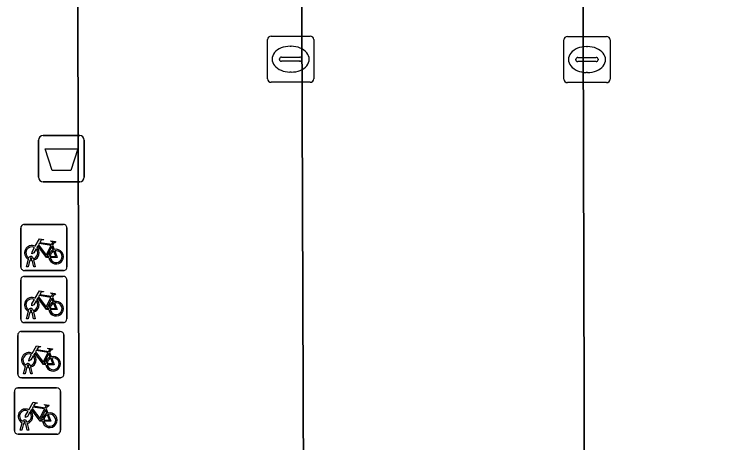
# Model space of a CAD drawing. Extents: x 160732 to 162107, y 387428 to 388479.
# Drawn here: x 161380.65 to 161396.26, y 387872.05 to 387881.32 of the extents above; entities that cross this region are included whole.
import ezdxf

# ---------------------------------------------------------------- set-up
doc = ezdxf.new("R2010")
doc.units = 0
for name, color, linetype in [('IMGEO_Afvalbak', 7, 'Continuous'), ('IMGEO_Fietsenrek', 7, 'Continuous'), ('IMGEO_Kolk', 7, 'Continuous'), ('IMGEO_Parkeervlak_open', 7, 'Continuous'), ('IMGEO_Rijbaan_lokaal_open', 7, 'Continuous'), ('IMGEO_Voetpad_open', 7, 'Continuous')]:
    doc.layers.add(name, color=color, linetype=linetype)

msp = doc.modelspace()

# ---------------------------------------------------------------- linework, layer by layer
at = {"layer": 'IMGEO_Afvalbak'}
for p, q in [((161381.274, 387878.693), (161382.064, 387878.693)), ((161382.064, 387878.693), (161381.274, 387878.693)), ((161381.174, 387877.793), (161381.174, 387878.593)), ((161381.174, 387878.593), (161381.174, 387877.793)), ((161382.164, 387878.593), (161382.164, 387877.793)), ((161382.164, 387877.793), (161382.164, 387878.593)), ((161382.064, 387877.693), (161381.274, 387877.693)), ((161381.274, 387877.693), (161382.064, 387877.693))]:
    msp.add_line(p, q, dxfattribs=at)
msp.add_lwpolyline([(161381.317, 387878.407), (161382.021, 387878.407), (161381.872, 387877.937), (161381.466, 387877.937), (161381.317, 387878.407)], dxfattribs=at)
for centre, start, end in [((161381.274, 387878.593), 90, 180), ((161381.274, 387878.593), 90, 180), ((161382.064, 387878.593), 0, 90), ((161382.064, 387878.593), 360, 90), ((161381.274, 387877.793), 180, 270), ((161381.274, 387877.793), 180, 270), ((161382.064, 387877.793), 270, 0), ((161382.064, 387877.793), 270, 0)]:
    msp.add_arc(centre, 0.1, start, end, dxfattribs=at)
at = {"layer": 'IMGEO_Fietsenrek'}
for p, q in [((161380.863, 387876.771), (161381.704, 387876.771)), ((161381.704, 387876.771), (161380.863, 387876.771)), ((161380.788, 387875.846), (161380.788, 387876.687)), ((161380.788, 387876.687), (161380.788, 387875.846)), ((161381.788, 387876.696), (161381.788, 387875.855)), ((161381.788, 387875.855), (161381.788, 387876.696)), ((161381.475, 387876.32), (161381.511, 387876.225)), ((161380.915, 387875.855), (161380.954, 387876.015)), ((161380.984, 387876.003), (161380.949, 387875.855)), ((161381.026, 387876.027), (161381.025, 387876.031)), ((161381.067, 387875.855), (161381.033, 387875.997)), ((161381.057, 387876.038), (161381.058, 387876.031)), ((161381.065, 387876.001), (161381.1, 387875.855)), ((161380.949, 387875.855), (161380.915, 387875.855)), ((161381.1, 387875.855), (161381.067, 387875.855)), ((161381.713, 387875.771), (161380.872, 387875.771)), ((161380.872, 387875.771), (161381.713, 387875.771)), ((161380.786, 387874.72), (161380.786, 387875.561)), ((161380.786, 387875.561), (161380.786, 387874.72)), ((161380.861, 387875.645), (161381.702, 387875.645)), ((161381.702, 387875.645), (161380.861, 387875.645)), ((161381.786, 387875.57), (161381.786, 387874.729)), ((161381.786, 387874.729), (161381.786, 387875.57)), ((161381.473, 387875.194), (161381.509, 387875.099)), ((161380.913, 387874.729), (161380.952, 387874.889)), ((161380.982, 387874.877), (161380.947, 387874.729)), ((161381.024, 387874.901), (161381.023, 387874.905)), ((161381.065, 387874.729), (161381.031, 387874.871)), ((161381.055, 387874.912), (161381.056, 387874.905)), ((161381.063, 387874.875), (161381.098, 387874.729)), ((161380.947, 387874.729), (161380.913, 387874.729)), ((161381.098, 387874.729), (161381.065, 387874.729)), ((161381.711, 387874.645), (161380.87, 387874.645)), ((161380.87, 387874.645), (161381.711, 387874.645)), ((161380.798, 387874.452), (161381.639, 387874.452)), ((161381.639, 387874.452), (161380.798, 387874.452)), ((161380.723, 387873.527), (161380.723, 387874.368)), ((161380.723, 387874.368), (161380.723, 387873.527)), ((161381.723, 387874.377), (161381.723, 387873.536)), ((161381.723, 387873.536), (161381.723, 387874.377)), ((161381.41, 387874.001), (161381.446, 387873.906)), ((161380.85, 387873.536), (161380.889, 387873.696)), ((161380.919, 387873.684), (161380.884, 387873.536)), ((161380.961, 387873.708), (161380.96, 387873.712)), ((161381.002, 387873.536), (161380.968, 387873.678)), ((161380.992, 387873.719), (161380.993, 387873.712)), ((161381, 387873.682), (161381.035, 387873.536)), ((161380.884, 387873.536), (161380.85, 387873.536)), ((161381.035, 387873.536), (161381.002, 387873.536)), ((161381.648, 387873.452), (161380.807, 387873.452)), ((161380.807, 387873.452), (161381.648, 387873.452)), ((161380.724, 387873.23), (161381.565, 387873.23)), ((161381.565, 387873.23), (161380.724, 387873.23)), ((161381.649, 387873.155), (161381.649, 387872.314)), ((161381.649, 387872.314), (161381.649, 387873.155)), ((161380.649, 387872.305), (161380.649, 387873.146)), ((161380.649, 387873.146), (161380.649, 387872.305)), ((161381.336, 387872.779), (161381.372, 387872.684)), ((161380.776, 387872.314), (161380.815, 387872.474)), ((161380.845, 387872.462), (161380.81, 387872.314)), ((161380.887, 387872.486), (161380.886, 387872.49)), ((161380.928, 387872.314), (161380.894, 387872.456)), ((161380.918, 387872.497), (161380.919, 387872.49)), ((161380.926, 387872.46), (161380.961, 387872.314)), ((161381.574, 387872.23), (161380.733, 387872.23)), ((161380.733, 387872.23), (161381.574, 387872.23)), ((161380.81, 387872.314), (161380.776, 387872.314)), ((161380.961, 387872.314), (161380.928, 387872.314))]:
    msp.add_line(p, q, dxfattribs=at)
for points in [[(161381.101, 387876.297), (161381.196, 387876.461), (161381.282, 387876.447), (161381.284, 387876.438), (161381.228, 387876.427), (161381.201, 387876.382), (161381.457, 387876.341)], [(161381.122, 387876.245), (161381.07, 387876.155), (161381.03, 387876.13), (161381.031, 387876.177), (161381.086, 387876.271)], [(161381.397, 387876.053), (161381.347, 387876.053), (161381.156, 387876.304), (161381.137, 387876.272)], [(161381.444, 387876.316), (161381.187, 387876.357), (161381.17, 387876.328), (161381.337, 387876.108), (161381.444, 387876.316)], [(161381.492, 387876.218), (161381.462, 387876.295), (161381.353, 387876.077), (161381.396, 387876.077)], [(161381.457, 387876.341), (161381.482, 387876.39), (161381.476, 387876.394), (161381.453, 387876.398), (161381.441, 387876.405), (161381.44, 387876.408), (161381.442, 387876.413), (161381.537, 387876.398), (161381.539, 387876.388), (161381.529, 387876.375), (161381.517, 387876.369), (161381.503, 387876.375), (161381.475, 387876.32)], [(161381.426, 387876.077), (161381.546, 387876.076), (161381.502, 387876.19)], [(161381.522, 387876.197), (161381.577, 387876.052), (161381.427, 387876.052)], [(161381.099, 387875.171), (161381.194, 387875.335), (161381.28, 387875.321), (161381.282, 387875.312), (161381.226, 387875.301), (161381.199, 387875.256), (161381.455, 387875.215)], [(161381.395, 387874.927), (161381.345, 387874.927), (161381.154, 387875.178), (161381.135, 387875.146)], [(161381.442, 387875.19), (161381.185, 387875.231), (161381.168, 387875.202), (161381.335, 387874.982), (161381.442, 387875.19)], [(161381.455, 387875.215), (161381.48, 387875.264), (161381.474, 387875.268), (161381.451, 387875.272), (161381.439, 387875.279), (161381.438, 387875.282), (161381.44, 387875.287), (161381.535, 387875.272), (161381.537, 387875.262), (161381.527, 387875.249), (161381.515, 387875.243), (161381.501, 387875.249), (161381.473, 387875.194)], [(161381.12, 387875.119), (161381.068, 387875.029), (161381.028, 387875.004), (161381.029, 387875.051), (161381.084, 387875.145)], [(161381.49, 387875.092), (161381.46, 387875.169), (161381.351, 387874.951), (161381.394, 387874.951)], [(161381.424, 387874.951), (161381.544, 387874.95), (161381.5, 387875.064)], [(161381.52, 387875.071), (161381.575, 387874.926), (161381.425, 387874.926)], [(161381.036, 387873.978), (161381.131, 387874.142), (161381.217, 387874.128), (161381.219, 387874.119), (161381.163, 387874.108), (161381.136, 387874.063), (161381.392, 387874.022)], [(161381.392, 387874.022), (161381.417, 387874.071), (161381.411, 387874.075), (161381.388, 387874.079), (161381.376, 387874.086), (161381.375, 387874.089), (161381.377, 387874.094), (161381.472, 387874.079), (161381.474, 387874.069), (161381.464, 387874.056), (161381.452, 387874.05), (161381.438, 387874.056), (161381.41, 387874.001)], [(161381.057, 387873.926), (161381.005, 387873.836), (161380.965, 387873.811), (161380.966, 387873.858), (161381.021, 387873.952)], [(161381.332, 387873.734), (161381.282, 387873.734), (161381.091, 387873.985), (161381.072, 387873.953)], [(161381.379, 387873.997), (161381.122, 387874.038), (161381.105, 387874.009), (161381.272, 387873.789), (161381.379, 387873.997)], [(161381.427, 387873.899), (161381.397, 387873.976), (161381.288, 387873.758), (161381.331, 387873.758)], [(161381.361, 387873.758), (161381.481, 387873.757), (161381.437, 387873.871)], [(161381.457, 387873.878), (161381.512, 387873.733), (161381.362, 387873.733)], [(161380.962, 387872.756), (161381.057, 387872.92), (161381.143, 387872.906), (161381.145, 387872.897), (161381.089, 387872.886), (161381.062, 387872.841), (161381.318, 387872.8)], [(161381.318, 387872.8), (161381.343, 387872.849), (161381.337, 387872.853), (161381.314, 387872.857), (161381.302, 387872.864), (161381.301, 387872.867), (161381.303, 387872.872), (161381.398, 387872.857), (161381.4, 387872.847), (161381.39, 387872.834), (161381.378, 387872.828), (161381.364, 387872.834), (161381.336, 387872.779)], [(161380.983, 387872.704), (161380.931, 387872.614), (161380.891, 387872.589), (161380.892, 387872.636), (161380.947, 387872.73)], [(161381.258, 387872.512), (161381.208, 387872.512), (161381.017, 387872.763), (161380.998, 387872.731)], [(161381.305, 387872.775), (161381.048, 387872.816), (161381.031, 387872.787), (161381.198, 387872.567), (161381.305, 387872.775)], [(161381.353, 387872.677), (161381.323, 387872.754), (161381.214, 387872.536), (161381.257, 387872.536)], [(161381.287, 387872.536), (161381.407, 387872.535), (161381.363, 387872.649)], [(161381.383, 387872.656), (161381.438, 387872.511), (161381.288, 387872.511)]]:
    msp.add_lwpolyline(points, dxfattribs=at)
for centre, radius, start, end in [((161380.866, 387876.693), 0.0779, 92.4484, 184.2845), ((161380.866, 387876.693), 0.0779, 92.4484, 184.2845), ((161381.71, 387876.693), 0.0779, 2.4484, 94.2845), ((161381.71, 387876.693), 0.0779, 2.4484, 94.2845), ((161381.028, 387876.156), 0.159, 62.6766, 242.1369), ((161381.028, 387876.156), 0.129, 63.3192, 238.903), ((161381.028, 387876.156), 0.159, 283.5766, 46.6042), ((161381.028, 387876.156), 0.129, 283.6043, 43.4302), ((161381.555, 387876.072), 0.159, 113.3408, 178.3217), ((161381.555, 387876.072), 0.159, 187.0065, 105.7708), ((161381.555, 387876.072), 0.129, 113.923, 177.9556), ((161381.555, 387876.072), 0.129, 188.6715, 104.5883), ((161381.008, 387876.027), 0.0499, 12.8025, 158.6934), ((161381.028, 387876.156), 0.159, 253.9967, 271.7867), ((161381.008, 387876.027), 0.0174, 12.8025, 163.4502), ((161381.028, 387876.156), 0.129, 253.415, 269.0204), ((161380.866, 387875.849), 0.0779, 182.4484, 274.2845), ((161380.866, 387875.849), 0.0779, 182.4484, 274.2845), ((161381.71, 387875.849), 0.0779, 272.4484, 4.2845), ((161381.71, 387875.849), 0.0779, 272.4484, 4.2845), ((161380.864, 387875.567), 0.0779, 92.4484, 184.2845), ((161380.864, 387875.567), 0.0779, 92.4484, 184.2845), ((161381.708, 387875.567), 0.0779, 2.4484, 94.2845), ((161381.708, 387875.567), 0.0779, 2.4484, 94.2845), ((161381.026, 387875.03), 0.159, 62.6766, 242.1369), ((161381.026, 387875.03), 0.129, 63.3192, 238.903), ((161381.026, 387875.03), 0.129, 283.6043, 43.4302), ((161381.026, 387875.03), 0.159, 283.5766, 46.6042), ((161381.553, 387874.946), 0.159, 113.3408, 178.3217), ((161381.553, 387874.946), 0.159, 187.0065, 105.7708), ((161381.553, 387874.946), 0.129, 113.923, 177.9556), ((161381.553, 387874.946), 0.129, 188.6715, 104.5883), ((161381.006, 387874.901), 0.0499, 12.8025, 158.6934), ((161381.026, 387875.03), 0.159, 253.9967, 271.7867), ((161381.006, 387874.901), 0.0174, 12.8025, 163.4502), ((161381.026, 387875.03), 0.129, 253.415, 269.0204), ((161380.864, 387874.723), 0.0779, 182.4484, 274.2845), ((161380.864, 387874.723), 0.0779, 182.4484, 274.2845), ((161381.708, 387874.723), 0.0779, 272.4484, 4.2845), ((161381.708, 387874.723), 0.0779, 272.4484, 4.2845), ((161380.801, 387874.374), 0.0779, 92.4484, 184.2845), ((161380.801, 387874.374), 0.0779, 92.4484, 184.2845), ((161381.645, 387874.374), 0.0779, 2.4484, 94.2845), ((161381.645, 387874.374), 0.0779, 2.4484, 94.2845), ((161380.963, 387873.837), 0.159, 62.6766, 242.1369), ((161380.963, 387873.837), 0.129, 63.3192, 238.903), ((161380.963, 387873.837), 0.159, 283.5766, 46.6042), ((161380.963, 387873.837), 0.129, 283.6043, 43.4302), ((161381.49, 387873.753), 0.159, 113.3408, 178.3217), ((161381.49, 387873.753), 0.159, 187.0065, 105.7708), ((161381.49, 387873.753), 0.129, 113.923, 177.9556), ((161381.49, 387873.753), 0.129, 188.6715, 104.5883), ((161380.943, 387873.708), 0.0499, 12.8025, 158.6934), ((161380.963, 387873.837), 0.159, 253.9967, 271.7867), ((161380.943, 387873.708), 0.0174, 12.8025, 163.4502), ((161380.963, 387873.837), 0.129, 253.415, 269.0204), ((161380.801, 387873.53), 0.0779, 182.4484, 274.2845), ((161380.801, 387873.53), 0.0779, 182.4484, 274.2845), ((161381.645, 387873.53), 0.0779, 272.4484, 4.2845), ((161381.645, 387873.53), 0.0779, 272.4484, 4.2845), ((161380.727, 387873.152), 0.0779, 92.4484, 184.2845), ((161380.727, 387873.152), 0.0779, 92.4484, 184.2845), ((161381.571, 387873.152), 0.0779, 2.4484, 94.2845), ((161381.571, 387873.152), 0.0779, 2.4484, 94.2845), ((161380.889, 387872.615), 0.159, 62.6766, 242.1369), ((161380.889, 387872.615), 0.129, 63.3192, 238.903), ((161380.889, 387872.615), 0.129, 283.6043, 43.4302), ((161380.889, 387872.615), 0.159, 283.5766, 46.6042), ((161381.416, 387872.531), 0.159, 187.0065, 105.7708), ((161380.869, 387872.486), 0.0499, 12.8025, 158.6934), ((161381.416, 387872.531), 0.159, 113.3408, 178.3217), ((161381.416, 387872.531), 0.129, 113.923, 177.9556), ((161381.416, 387872.531), 0.129, 188.6715, 104.5883), ((161380.889, 387872.615), 0.159, 253.9967, 271.7867), ((161380.869, 387872.486), 0.0174, 12.8025, 163.4502), ((161380.889, 387872.615), 0.129, 253.415, 269.0204), ((161380.727, 387872.308), 0.0779, 182.4484, 274.2845), ((161380.727, 387872.308), 0.0779, 182.4484, 274.2845), ((161381.571, 387872.308), 0.0779, 272.4484, 4.2845), ((161381.571, 387872.308), 0.0779, 272.4484, 4.2845)]:
    msp.add_arc(centre, radius, start, end, dxfattribs=at)
at = {"layer": 'IMGEO_Kolk'}
for p, q in [((161386.211, 387880.848), (161387.063, 387880.848)), ((161392.634, 387880.84), (161393.486, 387880.84)), ((161386.136, 387879.922), (161386.136, 387880.774)), ((161387.137, 387880.774), (161387.137, 387879.922)), ((161392.559, 387879.914), (161392.559, 387880.766)), ((161393.56, 387880.766), (161393.56, 387879.914)), ((161386.624, 387880.628), (161386.649, 387880.628)), ((161393.047, 387880.62), (161393.072, 387880.62)), ((161386.395, 387880.342), (161386.395, 387880.354)), ((161386.438, 387880.391), (161386.836, 387880.391)), ((161386.879, 387880.354), (161386.879, 387880.342)), ((161392.818, 387880.334), (161392.818, 387880.346)), ((161392.861, 387880.383), (161393.259, 387880.383)), ((161393.302, 387880.346), (161393.302, 387880.334)), ((161386.833, 387880.305), (161386.435, 387880.305)), ((161393.256, 387880.297), (161392.858, 387880.297)), ((161386.647, 387880.068), (161386.622, 387880.068)), ((161393.07, 387880.06), (161393.045, 387880.06)), ((161387.063, 387879.848), (161386.211, 387879.848)), ((161393.486, 387879.84), (161392.634, 387879.84))]:
    msp.add_line(p, q, dxfattribs=at)
for points in [[(161386.211, 387880.848), (161387.063, 387880.848)], [(161392.634, 387880.84), (161393.486, 387880.84)], [(161386.136, 387879.922), (161386.136, 387880.774)], [(161387.137, 387880.774), (161387.137, 387879.922)], [(161392.559, 387879.914), (161392.559, 387880.766)], [(161393.56, 387880.766), (161393.56, 387879.914)], [(161387.063, 387879.848), (161386.211, 387879.848)], [(161393.486, 387879.84), (161392.634, 387879.84)]]:
    msp.add_lwpolyline(points, dxfattribs=at)
for centre, radius, start, end in [((161386.213, 387880.772), 0.0765, 91.552, 178.448), ((161386.213, 387880.772), 0.0765, 91.552, 178.448), ((161387.061, 387880.772), 0.0765, 1.552, 88.448), ((161387.061, 387880.772), 0.0765, 1.552, 88.448), ((161392.636, 387880.764), 0.0765, 91.552, 178.448), ((161392.636, 387880.764), 0.0765, 91.552, 178.448), ((161393.484, 387880.764), 0.0765, 1.552, 88.448), ((161393.484, 387880.764), 0.0765, 1.552, 88.448), ((161386.435, 387880.351), 0.0403, 85.8775, 175.7526), ((161386.432, 387880.341), 0.0366, 178.938, 274.7102), ((161386.836, 387880.348), 0.043, 264.8664, 352.4533), ((161386.84, 387880.353), 0.0386, 1.7309, 96.639), ((161392.858, 387880.343), 0.0403, 85.8775, 175.7526), ((161392.855, 387880.333), 0.0366, 178.938, 274.7102), ((161393.259, 387880.34), 0.043, 264.8664, 352.4533), ((161393.263, 387880.345), 0.0386, 1.7309, 96.639), ((161386.213, 387879.924), 0.0765, 181.552, 268.448), ((161386.213, 387879.924), 0.0765, 181.552, 268.448), ((161387.061, 387879.924), 0.0765, 271.552, 358.448), ((161387.061, 387879.924), 0.0765, 271.552, 358.448), ((161392.636, 387879.916), 0.0765, 181.552, 268.448), ((161392.636, 387879.916), 0.0765, 181.552, 268.448), ((161393.484, 387879.916), 0.0765, 271.552, 358.448), ((161393.484, 387879.916), 0.0765, 271.552, 358.448)]:
    msp.add_arc(centre, radius, start, end, dxfattribs=at)
for centre, major_axis, ratio, start_param, end_param in [((161386.623, 387880.348), (-0.387, 0.002), 0.722429, 4.712389, 7.853982), ((161386.648, 387880.348), (-0.39, 0.002), 0.717154, 1.570796, 4.712389), ((161393.046, 387880.34), (-0.387, 0.002), 0.722429, 4.712389, 7.853982), ((161393.071, 387880.34), (-0.39, 0.002), 0.717154, 1.570796, 4.712389)]:
    msp.add_ellipse(centre, major_axis=major_axis, ratio=ratio, start_param=start_param, end_param=end_param, dxfattribs=at)
at = {"layer": 'IMGEO_Parkeervlak_open'}
msp.add_lwpolyline([(161392.93, 387897.073), (161393.107, 387832.911)], dxfattribs=at)
at = {"layer": 'IMGEO_Rijbaan_lokaal_open'}
for points in [[(161392.93, 387897.073), (161392.941, 387899.533), (161386.817, 387899.502), (161386.927, 387867.072), (161386.935, 387863.035), (161386.935, 387862.71), (161386.96, 387849.334), (161386.61, 387828.435), (161396.178, 387828.708), (161396.259, 387828.716)], [(161393.11, 387831.614), (161393.107, 387832.911), (161392.93, 387897.073)]]:
    msp.add_lwpolyline(points, dxfattribs=at)
at = {"layer": 'IMGEO_Voetpad_open'}
for points in [[(161386.927, 387867.072), (161386.817, 387899.502), (161386.449, 387898.678)], [(161384.95, 387897.987), (161381.978, 387897.985), (161382.059, 387867.489), (161386.495, 387867.52)], [(161386.495, 387867.52), (161382.059, 387867.489), (161381.978, 387897.985), (161384.95, 387897.987)]]:
    msp.add_lwpolyline(points, dxfattribs=at)

doc.saveas('drawing.dxf')
